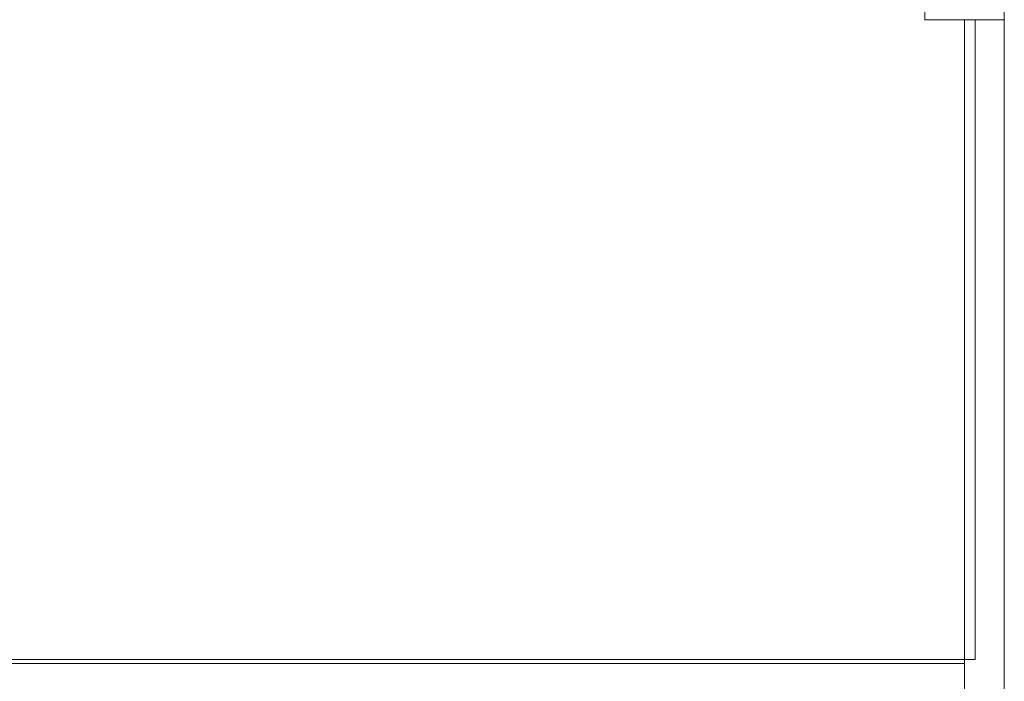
# Model space of a CAD drawing. Header units: millimetres. Extents: x 321 to 585, y -277 to 9.
# Tile 640 of 656: x 394.21 to 401.63, y -112.73 to -107.75. Entities that reach past the tile are written whole.
import ezdxf

# ---------------------------------------------------------------- set-up
doc = ezdxf.new("R2010")
doc.units = ezdxf.units.MM
doc.header["$MEASUREMENT"] = 0
for name, color, linetype, lineweight in [('IFC-Laje-Contorno', 134, 'Continuous', 5), ('IFC-Pilar-Contorno', 83, 'Continuous', 5), ('IFC-Viga-Contorno', 66, 'Continuous', 5)]:
    doc.layers.add(name, color=color, linetype=linetype, lineweight=lineweight)

msp = doc.modelspace()

# ---------------------------------------------------------------- linework, layer by layer
at = {"layer": 'IFC-Laje-Contorno', "color": 7, "lineweight": 5}
for p, q in [((401.4114, -112.5686), (401.4114, -107.7499)), ((393.7958, -112.5686), (401.4114, -112.5686))]:
    msp.add_line(p, q, dxfattribs=at)
at = {"layer": 'IFC-Pilar-Contorno', "color": 7, "lineweight": 5}
for p, q in [((401.0319, -107.7499), (401.0319, -107.6315)), ((401.6319, -107.7499), (401.6319, -107.6822)), ((401.0319, -107.7499), (401.1333, -107.7499)), ((401.1333, -107.7499), (401.3108, -107.7499)), ((401.3108, -107.7499), (401.6319, -107.7499))]:
    msp.add_line(p, q, dxfattribs=at)
at = {"layer": 'IFC-Viga-Contorno', "color": 7, "lineweight": 5}
for p, q in [((401.3317, -112.5986), (401.3317, -107.7499)), ((401.6317, -114.7484), (401.6317, -107.7499)), ((393.7958, -112.5986), (401.3317, -112.5986)), ((401.3317, -112.898), (401.3317, -112.5986))]:
    msp.add_line(p, q, dxfattribs=at)

doc.saveas('drawing.dxf')
